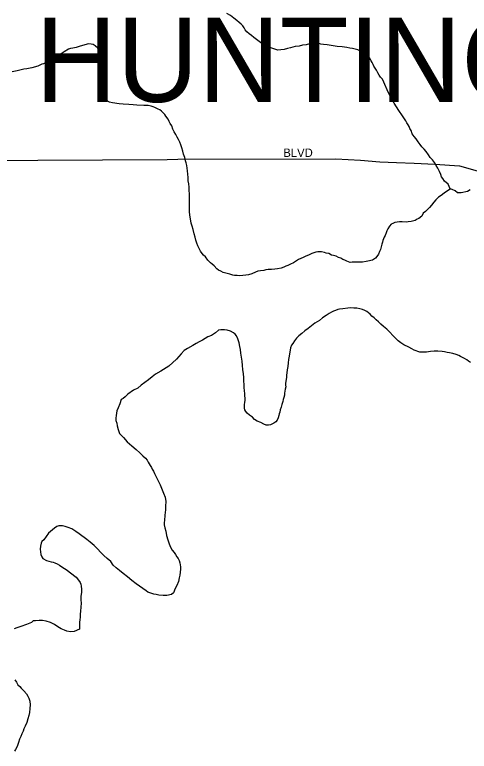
# Model space of a CAD drawing. Extents: x 2010165 to 2382125, y 1060529 to 1407316.
# Drawn here: x 2263719 to 2266415, y 1265416 to 1269788 of the extents above; entities that cross this region are included whole.
import ezdxf

# ---------------------------------------------------------------- set-up
doc = ezdxf.new("R2010")
doc.units = 0
for name, color, linetype in [('GM_X_City_Street', 7, 'Continuous'), ('GM_X_City_Street_Text', 7, 'Continuous'), ('GM_X_Corporation_Text', 7, 'Continuous'), ('GM_X_Minor_River', 7, 'Continuous')]:
    doc.layers.add(name, color=color, linetype=linetype)

msp = doc.modelspace()

# ---------------------------------------------------------------- linework, layer by layer
at = {"layer": 'GM_X_City_Street'}
for points in [[(2259629.6, 1268902.2), (2264623.8, 1268929.7), (2264686.9, 1268930)], [(2264686.9, 1268930), (2265624.3, 1268933.7), (2265770.5, 1268924.9), (2265884.7, 1268915.7), (2265982.8, 1268910.6), (2266088.9, 1268907.4), (2266211.1, 1268900.4), (2266357.3, 1268891.6), (2266475.7, 1268858.4), (2266572, 1268825.1), (2266634.3, 1268783.5), (2266740.8, 1268730.2), (2266859.7, 1268634.9), (2266914.1, 1268591.2), (2266990.7, 1268521.6), (2267084.2, 1268333.7), (2267097.9, 1268311), (2267130.2, 1268257.6)]]:
    msp.add_lwpolyline(points, dxfattribs=at)
at = {"layer": 'GM_X_Minor_River'}
for points in [[(2265707.3, 1269590.3), (2265689.2, 1269594.2), (2265661.1, 1269598.1), (2265630.9, 1269599.9), (2265606.8, 1269603.7), (2265572.6, 1269609.5), (2265550.5, 1269611.4), (2265534.4, 1269613.3), (2265524.4, 1269617.2), (2265512.3, 1269619.2), (2265498.3, 1269619.1), (2265486.2, 1269617), (2265468.2, 1269614.9), (2265448.1, 1269608.7), (2265426.1, 1269606.6), (2265406, 1269602.4), (2265382, 1269600.2), (2265367.9, 1269596.1), (2265353.9, 1269592), (2265335.9, 1269587.9), (2265317.9, 1269581.7), (2265297.8, 1269579.6), (2265279.8, 1269577.5), (2265243.5, 1269589.3), (2265223.4, 1269595.2), (2265195.1, 1269609.1), (2265185, 1269617), (2265168.9, 1269629), (2265152.7, 1269640.9), (2265136.5, 1269652.9), (2265122.4, 1269664.8), (2265110.2, 1269674.8), (2265096.1, 1269686.8), (2265085.9, 1269698.8), (2265079.8, 1269710.8), (2265071.7, 1269722.8), (2265061.5, 1269732.8), (2265049.4, 1269742.7), (2265037.2, 1269754.7), (2265019, 1269768.6), (2264998.8, 1269784.6), (2264976.6, 1269796.5)], [(2264173.1, 1269614.4), (2264157, 1269616.3), (2264107, 1269601.9), (2264082.9, 1269593.7), (2264062.9, 1269589.5), (2264048.9, 1269587.4), (2264038.9, 1269583.3), (2264012.9, 1269567.1), (2263994.9, 1269556.9), (2263977, 1269544.8), (2263957, 1269534.6), (2263943, 1269524.4), (2263927, 1269514.3), (2263905, 1269504.1), (2263889, 1269495.9), (2263879, 1269493.9), (2263857, 1269483.7), (2263821, 1269473.4), (2263790.9, 1269467.2), (2263772.9, 1269465), (2263756.8, 1269460.9), (2263732.8, 1269454.7), (2263704.7, 1269448.5)], [(2264928, 1268271), (2264917.9, 1268279), (2264901.6, 1268297), (2264889.5, 1268306.9), (2264879.4, 1268314.9), (2264865.2, 1268330.9), (2264851, 1268350.9), (2264838.8, 1268360.8), (2264830.7, 1268370.8), (2264820.5, 1268384.8), (2264810.3, 1268404.9), (2264804.2, 1268416.9), (2264800, 1268432.9), (2264793.9, 1268449), (2264789.7, 1268467), (2264783.5, 1268487.1), (2264777.2, 1268513.2), (2264771, 1268533.2), (2264764.9, 1268551.3), (2264758.4, 1268599.4), (2264756.2, 1268617.5), (2264756, 1268637.6), (2264755.9, 1268657.7), (2264755.7, 1268679.8), (2264755.5, 1268699.9), (2264755.3, 1268724), (2264753.1, 1268744.1), (2264752.9, 1268764.2), (2264750.7, 1268784.3), (2264748.6, 1268802.3), (2264748.4, 1268822.4), (2264746.2, 1268842.5), (2264744, 1268860.6), (2264741.9, 1268876.6), (2264739.7, 1268892.7), (2264735.6, 1268908.8), (2264731.4, 1268920.8), (2264727.2, 1268940.8), (2264721, 1268960.9), (2264716.9, 1268978.9), (2264710.7, 1268999), (2264704.5, 1269015), (2264698.3, 1269031.1), (2264690.2, 1269047.1), (2264682, 1269061.1), (2264673.8, 1269077.1), (2264665.6, 1269093.2), (2264657.5, 1269109.2), (2264651.3, 1269129.2), (2264641.1, 1269143.2), (2264635, 1269155.2), (2264628.8, 1269167.3), (2264614.6, 1269185.2), (2264608.5, 1269195.3), (2264600.4, 1269205.3), (2264590.3, 1269215.2), (2264580.2, 1269223.2), (2264570.1, 1269227.1), (2264549.9, 1269237.1), (2264539.8, 1269241), (2264527.8, 1269245), (2264509.7, 1269248.9), (2264499.6, 1269248.8), (2264485.6, 1269248.7), (2264443.4, 1269250.4), (2264421.3, 1269254.3), (2264395.2, 1269256.1), (2264363, 1269257.9), (2264338.9, 1269259.8), (2264324.8, 1269261.7), (2264312.8, 1269263.6), (2264298.7, 1269265.6), (2264280.6, 1269269.5), (2264266.5, 1269277.4), (2264256.4, 1269283.4), (2264248.2, 1269293.4), (2264238.1, 1269305.3), (2264226, 1269315.3), (2264217.8, 1269331.3), (2264217.6, 1269347.4), (2264221.5, 1269361.5), (2264225.4, 1269373.6), (2264229.4, 1269385.7), (2264233.3, 1269397.8), (2264235.2, 1269409.8), (2264239.1, 1269421.9), (2264242.9, 1269438), (2264244.8, 1269452.1), (2264248.7, 1269466.2), (2264250.6, 1269482.3), (2264250.5, 1269496.3), (2264248.3, 1269510.4), (2264242.2, 1269526.4), (2264238, 1269538.4), (2264233.9, 1269548.5), (2264227.8, 1269564.5), (2264221.6, 1269576.5), (2264211.5, 1269590.5), (2264195.3, 1269604.5), (2264185.2, 1269612.4), (2264173.1, 1269614.4)], [(2266419.6, 1268749), (2266403.6, 1268738.9), (2266367.5, 1268730.6), (2266345.4, 1268730.5), (2266331.3, 1268742.4), (2266313.1, 1268750.3), (2266301.1, 1268754.3), (2266288.8, 1268782.3), (2266268.5, 1268800.3), (2266258.3, 1268816.3), (2266250.2, 1268826.3), (2266246.1, 1268840.3), (2266237.9, 1268858.4), (2266227.7, 1268876.4), (2266219.5, 1268892.4), (2266209.3, 1268910.4), (2266197.1, 1268926.4), (2266183, 1268940.4), (2266172.8, 1268956.4), (2266158.5, 1268976.4), (2266146.4, 1268990.4), (2266134.2, 1269004.4), (2266124, 1269018.4), (2266111.8, 1269034.4), (2266099.6, 1269052.4), (2266087.5, 1269066.3), (2266075.3, 1269080.3), (2266071.1, 1269100.4), (2266063, 1269112.4), (2266058.8, 1269124.4), (2266052.7, 1269134.4), (2266044.6, 1269146.4), (2266038.4, 1269158.5), (2266030.3, 1269170.5), (2266018.1, 1269188.5), (2265997.7, 1269220.5), (2265969.2, 1269262.5), (2265957, 1269284.5), (2265934.5, 1269328.6), (2265907.9, 1269388.7), (2265899.7, 1269406.7), (2265887.6, 1269416.7), (2265881.4, 1269428.7), (2265873.3, 1269442.7), (2265865.1, 1269458.7), (2265857, 1269470.7), (2265848.8, 1269482.8), (2265844.7, 1269492.8), (2265838.6, 1269504.8), (2265832.5, 1269514.8), (2265824.3, 1269528.8), (2265814.2, 1269538.8), (2265798, 1269550.7), (2265787.9, 1269558.7), (2265777.8, 1269566.7), (2265765.7, 1269574.6), (2265753.6, 1269580.6), (2265737.5, 1269584.5), (2265721.4, 1269588.4), (2265707.3, 1269590.3)], [(2266302.8, 1268753.7), (2266265.1, 1268729.9), (2266247.2, 1268715.8), (2266233.2, 1268705.6), (2266217.3, 1268689.4), (2266205.4, 1268675.3), (2266191.5, 1268657.1), (2266179.6, 1268643), (2266165.6, 1268630.8), (2266155.7, 1268620.7), (2266141.7, 1268610.6), (2266133.8, 1268592.4), (2266115.9, 1268578.2), (2266105.9, 1268574.2), (2266093.9, 1268566), (2266069.9, 1268559.8), (2266051.8, 1268559.7), (2266039.8, 1268557.6), (2266017.7, 1268559.5), (2266001.6, 1268559.4), (2265987.6, 1268557.3), (2265973.5, 1268555.2), (2265961.5, 1268549.1), (2265951.5, 1268545), (2265941.6, 1268532.9), (2265931.7, 1268516.8), (2265925.8, 1268504.6), (2265921.9, 1268492.6), (2265916, 1268478.5), (2265910.1, 1268468.4), (2265906.1, 1268458.3), (2265902.2, 1268448.2), (2265900.3, 1268438.2), (2265896.4, 1268426.1), (2265892.5, 1268410), (2265888.6, 1268393.9), (2265882.7, 1268381.8), (2265876.8, 1268367.7), (2265866.9, 1268353.6), (2265859, 1268343.5), (2265841, 1268331.3), (2265813, 1268325.1), (2265802.9, 1268323), (2265780.9, 1268318.8), (2265770.8, 1268318.8), (2265758.8, 1268318.7), (2265736.7, 1268318.5), (2265720.7, 1268318.4), (2265708.6, 1268318.3), (2265698.6, 1268320.3), (2265688.5, 1268326.2), (2265676.4, 1268330.2), (2265664.3, 1268336.1), (2265652.2, 1268342.1), (2265640.1, 1268348), (2265626, 1268354), (2265609.9, 1268357.9), (2265597.8, 1268361.8), (2265581.6, 1268369.8), (2265565.6, 1268373.7), (2265555.5, 1268377.6), (2265539.4, 1268381.5), (2265529.3, 1268381.5), (2265517.3, 1268381.4), (2265505.3, 1268379.3), (2265493.3, 1268375.2), (2265481.2, 1268371.1), (2265461.3, 1268360.9), (2265445.2, 1268354.8), (2265429.3, 1268346.6), (2265415.3, 1268340.5), (2265401.3, 1268334.4), (2265389.3, 1268326.3), (2265373.3, 1268316.1), (2265355.3, 1268308), (2265339.3, 1268299.8), (2265327.3, 1268295.7), (2265315.3, 1268289.6), (2265299.3, 1268283.5), (2265277.3, 1268279.3), (2265261.2, 1268277.2), (2265241.2, 1268275.1), (2265223.1, 1268275), (2265209.1, 1268272.9), (2265197, 1268270.8), (2265177, 1268268.6), (2265160.9, 1268266.5), (2265146.9, 1268260.4), (2265124.9, 1268250.2), (2265104.9, 1268244.1), (2265088.9, 1268241.9), (2265072.8, 1268239.8), (2265054.8, 1268237.7), (2265038.7, 1268239.6), (2265022.6, 1268239.5), (2265012.6, 1268241.4), (2264994.4, 1268247.3), (2264978.3, 1268251.2), (2264956.2, 1268257.1), (2264942.1, 1268265.1), (2264928, 1268271)], [(2266297.7, 1267781.7), (2266283.6, 1267783.6), (2266267.5, 1267787.5), (2266253.4, 1267789.4), (2266229.3, 1267791.3), (2266207.2, 1267791.1), (2266185.2, 1267789), (2266161.1, 1267784.8), (2266137, 1267784.6), (2266120.9, 1267784.6), (2266088.7, 1267796.4), (2266074.6, 1267804.3), (2266056.4, 1267814.3), (2266026.2, 1267828.1), (2266008, 1267840.1), (2265993.9, 1267852), (2265977.6, 1267868), (2265961.4, 1267884), (2265943.2, 1267903.9), (2265925, 1267921.9), (2265906.8, 1267937.9), (2265890.6, 1267951.8), (2265876.4, 1267965.8), (2265862.2, 1267977.8), (2265850.1, 1267989.7), (2265837.9, 1267999.7), (2265827.8, 1268009.7), (2265817.7, 1268017.6), (2265807.6, 1268025.6), (2265795.5, 1268031.6), (2265781.4, 1268037.5), (2265765.3, 1268041.4), (2265747.2, 1268045.3), (2265731.1, 1268047.2), (2265713, 1268049.1), (2265695, 1268047), (2265664.9, 1268042.8), (2265644.8, 1268040.6), (2265634.8, 1268038.6), (2265620.8, 1268032.4), (2265608.8, 1268028.3), (2265596.8, 1268022.2), (2265584.8, 1268014.1), (2265566.9, 1268001.9), (2265544.9, 1267989.7), (2265526.9, 1267973.5), (2265499, 1267957.3), (2265479, 1267941.1), (2265459.1, 1267924.9), (2265439.2, 1267910.7), (2265421.2, 1267896.5), (2265403.3, 1267882.3), (2265389.3, 1267868.1), (2265377.4, 1267852), (2265367.5, 1267835.8), (2265359.6, 1267825.8), (2265353.7, 1267811.6), (2265346.1, 1267761.3), (2265342.3, 1267741.2), (2265340.5, 1267721.1), (2265338.7, 1267699), (2265334.8, 1267680.9), (2265332.9, 1267662.8), (2265331.1, 1267648.7), (2265331.2, 1267636.7), (2265329.3, 1267622.6), (2265327.4, 1267612.5), (2265325.5, 1267598.5), (2265325.6, 1267588.4), (2265327.7, 1267578.4), (2265323.8, 1267566.3), (2265321.9, 1267554.2), (2265320, 1267542.2), (2265318.1, 1267530.1), (2265314.2, 1267516), (2265310.3, 1267503.9), (2265308.4, 1267491.8), (2265302.5, 1267473.7), (2265298.6, 1267457.6), (2265292.7, 1267443.5), (2265290.9, 1267429.4), (2265286.9, 1267419.4), (2265285, 1267409.3), (2265281.1, 1267395.2), (2265275.2, 1267381.1), (2265267.3, 1267371), (2265255.3, 1267362.9), (2265235.3, 1267352.7), (2265223.3, 1267352.6), (2265211.2, 1267352.6), (2265197.1, 1267358.5), (2265179, 1267368.4), (2265156.8, 1267376.3), (2265140.6, 1267386.2), (2265128.5, 1267398.2), (2265112.3, 1267410.2), (2265098.2, 1267422.1), (2265090, 1267432.1), (2265083.9, 1267442.1), (2265081.8, 1267452.2), (2265081.7, 1267462.2)], [(2265081.7, 1267462.2), (2265081.7, 1267472.3), (2265083.5, 1267488.4), (2265085.4, 1267498.4), (2265083.1, 1267540.6), (2265080.9, 1267554.6), (2265080.7, 1267574.7), (2265080.6, 1267592.8), (2265078.4, 1267612.9), (2265078.2, 1267635), (2265076, 1267657.1), (2265071.8, 1267681.2), (2265069.5, 1267705.3), (2265067.3, 1267731.4), (2265063.1, 1267755.5), (2265060.8, 1267779.6), (2265058.6, 1267801.7), (2265054.5, 1267817.7), (2265050.3, 1267839.8), (2265046.1, 1267851.8), (2265042, 1267863.8), (2265033.8, 1267881.9), (2265025.7, 1267891.9), (2265015.6, 1267899.8), (2264999.5, 1267909.8), (2264979.3, 1267915.7), (2264963.2, 1267917.6), (2264941.2, 1267917.4), (2264927.1, 1267915.3), (2264909.2, 1267899.1), (2264885.2, 1267884.9), (2264865.2, 1267876.8), (2264849.3, 1267866.6), (2264833.3, 1267856.4), (2264813.3, 1267846.3), (2264795.3, 1267836.1), (2264775.3, 1267823.9), (2264743.4, 1267807.6), (2264723.4, 1267795.4), (2264705.5, 1267775.2), (2264677.7, 1267742.9), (2264633.9, 1267702.4), (2264585.9, 1267671.9), (2264554, 1267653.6), (2264534, 1267639.5), (2264512.1, 1267621.2), (2264490.2, 1267605), (2264468.2, 1267588.8), (2264448.3, 1267570.6), (2264424.3, 1267560.4), (2264390.4, 1267536), (2264374.5, 1267519.8), (2264362.5, 1267509.7), (2264350.5, 1267503.6), (2264342.7, 1267477.4), (2264332.9, 1267455.3), (2264325, 1267437.1), (2264323.1, 1267423.1), (2264321.2, 1267409), (2264319.4, 1267392.9), (2264319.5, 1267378.8), (2264323.7, 1267362.8), (2264325.8, 1267346.7), (2264332, 1267326.7), (2264340.3, 1267302.6), (2264364.6, 1267278.6), (2264386.9, 1267252.7), (2264413.2, 1267228.7), (2264439.5, 1267206.8), (2264461.8, 1267186.9), (2264478, 1267168.9), (2264494.2, 1267154.9), (2264504.3, 1267142.9), (2264510.4, 1267132.9), (2264516.5, 1267122.9), (2264522.7, 1267112.9), (2264530.8, 1267100.9), (2264534.9, 1267090.9), (2264543, 1267078.9), (2264547.2, 1267064.8), (2264553.3, 1267052.8), (2264581.9, 1266996.8), (2264590.1, 1266976.7), (2264602.4, 1266948.7), (2264610.7, 1266924.6), (2264614.9, 1266898.5), (2264613.2, 1266870.4), (2264613.4, 1266848.3), (2264611.5, 1266832.2), (2264609.6, 1266818.1), (2264609.7, 1266808.1), (2264607.8, 1266796), (2264607.9, 1266785.9), (2264606, 1266773.9), (2264606.1, 1266759.8), (2264610.3, 1266741.7), (2264614.5, 1266721.7), (2264618.7, 1266697.6), (2264627, 1266671.5), (2264635.2, 1266647.5), (2264643.4, 1266627.4)], [(2266422.7, 1267724.2), (2266410.5, 1267732.2), (2266400.4, 1267740.2), (2266386.3, 1267748.1), (2266374.2, 1267754.1), (2266362.1, 1267760), (2266352, 1267766), (2266337.9, 1267771.9), (2266317.8, 1267777.8), (2266297.7, 1267781.7)], [(2264643.4, 1266627.4), (2264653.6, 1266609.4), (2264663.8, 1266595.4), (2264671.9, 1266583.4), (2264680.1, 1266569.4), (2264688.2, 1266559.4), (2264694.3, 1266547.4), (2264698.5, 1266535.3), (2264700.6, 1266523.3), (2264702.7, 1266511.3), (2264702.8, 1266497.2), (2264701, 1266479.1), (2264699.1, 1266461), (2264695.3, 1266444.9), (2264689.4, 1266422.8), (2264679.6, 1266400.6), (2264669.7, 1266382.4), (2264659.9, 1266356.3), (2264647.9, 1266346.1), (2264621.9, 1266339.9), (2264599.8, 1266339.8), (2264573.7, 1266341.6), (2264557.6, 1266345.5), (2264543.5, 1266347.4), (2264525.4, 1266353.4), (2264509.3, 1266359.3), (2264499.2, 1266367.2), (2264438.6, 1266409.1), (2264414.3, 1266429), (2264388, 1266450.9), (2264361.7, 1266470.8), (2264339.5, 1266488.8), (2264321.3, 1266504.7), (2264303.1, 1266520.7), (2264288.8, 1266542.7), (2264266.6, 1266560.6), (2264248.3, 1266578.6), (2264230.1, 1266596.6), (2264209.8, 1266616.5), (2264189.6, 1266636.5), (2264167.3, 1266656.4), (2264147.1, 1266672.4), (2264130.9, 1266684.3), (2264116.8, 1266694.3), (2264100.6, 1266706.2), (2264082.4, 1266720.2), (2264058.2, 1266736.1), (2264036, 1266744), (2264017.9, 1266749.9), (2264001.8, 1266753.8), (2263989.8, 1266753.7), (2263979.7, 1266753.7), (2263969.7, 1266749.6), (2263955.8, 1266739.4), (2263919.9, 1266711.1), (2263906, 1266690.9), (2263892.1, 1266670.7), (2263880.2, 1266660.6), (2263876.2, 1266650.5), (2263872.4, 1266632.4), (2263870.5, 1266616.3), (2263872.7, 1266600.2), (2263874.8, 1266584.2), (2263879, 1266570.1), (2263885.1, 1266560.1), (2263907.3, 1266548.2), (2263921.4, 1266544.3), (2263935.4, 1266540.4), (2263947.5, 1266538.4), (2263957.6, 1266534.5), (2263971.7, 1266528.6), (2263983.8, 1266520.6), (2264004, 1266506.7), (2264024.2, 1266494.7), (2264082.8, 1266448.9), (2264097, 1266430.9), (2264107.2, 1266416.9), (2264111.3, 1266406.9), (2264113.4, 1266394.9), (2264115.6, 1266378.8), (2264115.8, 1266358.7), (2264111.9, 1266336.6), (2264112.1, 1266314.5), (2264112.3, 1266294.4), (2264110.5, 1266270.2), (2264108.7, 1266248.1), (2264106.9, 1266230), (2264107, 1266212), (2264105.2, 1266195.9), (2264103.3, 1266181.8), (2264103.4, 1266169.7), (2264103.5, 1266153.7), (2264103.7, 1266139.6), (2264071.6, 1266127.3), (2264049.6, 1266125.2), (2264027.5, 1266129), (2264013.3, 1266135), (2263995.2, 1266142.9), (2263975, 1266154.8), (2263954.8, 1266168.8), (2263930.6, 1266180.7)], [(2263930.6, 1266180.7), (2263906.5, 1266188.5), (2263884.3, 1266192.4), (2263864.3, 1266192.3), (2263842.2, 1266190.1), (2263828.1, 1266190), (2263818.2, 1266179.9), (2263788.2, 1266167.7), (2263756.2, 1266155.4), (2263732.1, 1266149.2), (2263716.1, 1266143.1)], [(2263718.8, 1265839.7), (2263729, 1265825.7), (2263737.2, 1265809.6), (2263749.3, 1265799.7), (2263757.4, 1265789.7), (2263773.6, 1265773.7), (2263789.8, 1265755.7), (2263796, 1265743.7), (2263802.1, 1265731.7), (2263808.3, 1265713.7), (2263810.5, 1265691.6), (2263808.7, 1265669.4), (2263806.9, 1265645.3), (2263803, 1265627.2), (2263797.2, 1265609.1), (2263791.3, 1265586.9), (2263781.5, 1265564.8), (2263773.6, 1265548.7), (2263769.7, 1265534.6), (2263761.8, 1265518.4), (2263755.9, 1265504.3), (2263748.1, 1265488.2), (2263742.2, 1265468.1), (2263734.4, 1265443.9), (2263724.5, 1265425.8), (2263718.6, 1265415.7)]]:
    msp.add_lwpolyline(points, dxfattribs=at)

# ---------------------------------------------------------------- texts
at = {"layer": 'GM_X_City_Street_Text'}
msp.add_text('BLVD', height=50, rotation=0, dxfattribs=at).set_placement((2265312, 1268944.1))
at = {"layer": 'GM_X_Corporation_Text'}
msp.add_text('HUNTING VALLEY', height=500, rotation=0, dxfattribs=at).set_placement((2263842.5, 1269270.6))

doc.saveas('drawing.dxf')
